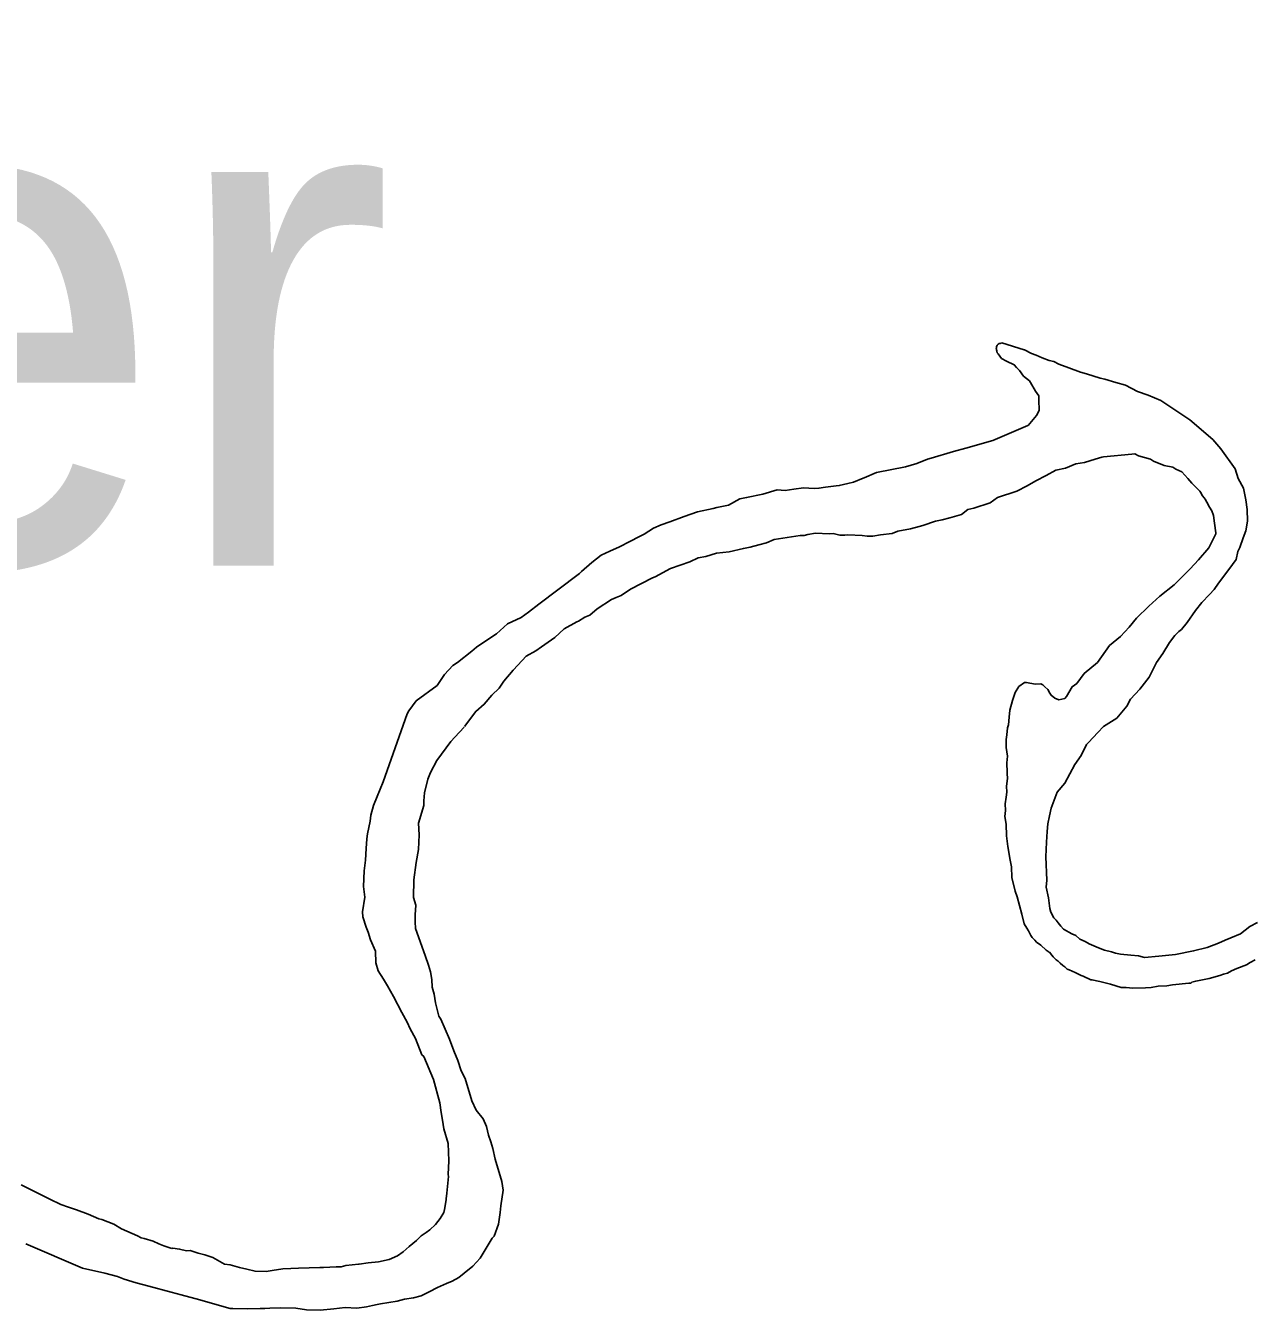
# Model space of a CAD drawing. Extents: x -939622 to -934222, y 1383701 to 1385301.
# Drawn here: x -936025.645 to -936021.859, y 1384190.803 to 1384194.771 of the extents above; entities that cross this region are included whole.
import ezdxf

# ---------------------------------------------------------------- set-up
doc = ezdxf.new("R2010")
doc.units = 0
doc.layers.add('Level 9', color=7, linetype='Continuous')

msp = doc.modelspace()

# ---------------------------------------------------------------- linework, layer by layer
at = {"layer": 'Level 9'}
for points in [[(-936022.6297, 1384193.7918), (-936022.6353, 1384193.7899), (-936022.6379, 1384193.7896), (-936022.6409, 1384193.7877), (-936022.6439, 1384193.7851), (-936022.6446, 1384193.7836), (-936022.6461, 1384193.781), (-936022.6461, 1384193.7787), (-936022.6465, 1384193.7768), (-936022.6472, 1384193.775), (-936022.6465, 1384193.772), (-936022.6461, 1384193.7701), (-936022.6457, 1384193.7671), (-936022.645, 1384193.7638), (-936022.6443, 1384193.7626), (-936022.6439, 1384193.7608), (-936022.6409, 1384193.7579)], [(-936022.6297, 1384193.7918), (-936022.561, 1384193.7707)], [(-936022.4679, 1384192.0144), (-936022.469, 1384192.0154), (-936022.4786, 1384192.0331), (-936022.482, 1384192.045), (-936022.4861, 1384192.0779), (-936022.4933, 1384192.1107), (-936022.491, 1384192.1319), (-936022.4935, 1384192.2039), (-936022.4921, 1384192.249), (-936022.4902, 1384192.2821), (-936022.4881, 1384192.3063), (-936022.4829, 1384192.3305), (-936022.4778, 1384192.3547), (-936022.4585, 1384192.4035), (-936022.4355, 1384192.4313), (-936022.4046, 1384192.4895), (-936022.3846, 1384192.5172), (-936022.3678, 1384192.5509), (-936022.3621, 1384192.5571), (-936022.3476, 1384192.5726), (-936022.3332, 1384192.5882), (-936022.3159, 1384192.6068), (-936022.2748, 1384192.6323), (-936022.2432, 1384192.6694), (-936022.232, 1384192.6909), (-936022.2031, 1384192.7219), (-936022.1744, 1384192.759), (-936022.1689, 1384192.7712), (-936022.1521, 1384192.8048), (-936022.1321, 1384192.8326), (-936022.1123, 1384192.8663), (-936022.0951, 1384192.888), (-936022.0835, 1384192.9004), (-936022.0748, 1384192.9067), (-936022.0576, 1384192.9284), (-936022.0319, 1384192.9653), (-936022.0118, 1384192.9901), (-936021.9887, 1384193.0149), (-936021.9743, 1384193.0304), (-936021.96, 1384193.049), (-936021.9285, 1384193.0921), (-936021.9056, 1384193.123), (-936021.9005, 1384193.1472), (-936021.8949, 1384193.1594), (-936021.884, 1384193.1899), (-936021.8758, 1384193.2112), (-936021.8708, 1384193.2414), (-936021.8721, 1384193.2774), (-936021.8761, 1384193.3073), (-936021.8833, 1384193.3431), (-936021.8993, 1384193.3726), (-936021.9094, 1384193.4023), (-936021.9534, 1384193.4639), (-936021.9784, 1384193.4931), (-936022.0494, 1384193.5537), (-936022.0954, 1384193.5852), (-936022.1383, 1384193.6137), (-936022.1778, 1384193.6304), (-936022.2111, 1384193.6413), (-936022.2477, 1384193.661), (-936022.2779, 1384193.669), (-936022.3112, 1384193.6798), (-936022.3263, 1384193.6823), (-936022.3687, 1384193.6959), (-936022.3868, 1384193.7012), (-936022.4232, 1384193.715), (-936022.4536, 1384193.726), (-936022.4688, 1384193.7344), (-936022.4839, 1384193.7369), (-936022.5051, 1384193.7452), (-936022.5234, 1384193.7536), (-936022.5386, 1384193.7591), (-936022.5599, 1384193.7703), (-936022.561, 1384193.7707)], [(-936022.6409, 1384193.7579), (-936022.6308, 1384193.7438), (-936022.6156, 1384193.7353), (-936022.5912, 1384193.7242), (-936022.5849, 1384193.7154), (-936022.5757, 1384193.7067), (-936022.5631, 1384193.6891), (-936022.5446, 1384193.6747), (-936022.5414, 1384193.6688), (-936022.5255, 1384193.6423), (-936022.516, 1384193.6276), (-936022.5156, 1384193.6156), (-936022.5145, 1384193.5826), (-936022.5229, 1384193.5673), (-936022.5488, 1384193.5363), (-936022.5496, 1384193.5361)], [(-936022.5496, 1384193.5361), (-936022.658, 1384193.4904)], [(-936022.658, 1384193.4904), (-936022.741, 1384193.4665), (-936022.7795, 1384193.4561), (-936022.8477, 1384193.4357), (-936022.8596, 1384193.4323), (-936022.892, 1384193.4191), (-936022.9276, 1384193.4089), (-936023.0168, 1384193.3908), (-936023.0552, 1384193.3744), (-936023.0582, 1384193.3743), (-936023.0876, 1384193.3612), (-936023.1055, 1384193.3576), (-936023.1322, 1384193.3507), (-936023.1412, 1384193.3504), (-936023.174, 1384193.3462), (-936023.1948, 1384193.3425), (-936023.2097, 1384193.3419), (-936023.2427, 1384193.3438), (-936023.2725, 1384193.3398), (-936023.2993, 1384193.3358), (-936023.3234, 1384193.338), (-936023.3678, 1384193.3244), (-936023.4183, 1384193.3136), (-936023.4392, 1384193.3099), (-936023.4744, 1384193.2906), (-936023.5101, 1384193.2834), (-936023.522, 1384193.28), (-936023.5695, 1384193.2693), (-936023.611, 1384193.2558), (-936023.6553, 1384193.2393), (-936023.6819, 1384193.2293), (-936023.7055, 1384193.2195), (-936023.7348, 1384193.2004), (-936023.7495, 1384193.1939), (-936023.7789, 1384193.1778), (-936023.8113, 1384193.1617), (-936023.8408, 1384193.1486), (-936023.8673, 1384193.1357), (-936023.8965, 1384193.1136), (-936023.9284, 1384193.0855), (-936023.9342, 1384193.0793), (-936024.0013, 1384193.0288), (-936024.0597, 1384192.9847), (-936024.0917, 1384192.9596), (-936024.1151, 1384192.9437), (-936024.1564, 1384192.9242), (-936024.1912, 1384192.893), (-936024.2146, 1384192.8771), (-936024.2526, 1384192.8518), (-936024.2672, 1384192.8392), (-936024.3109, 1384192.8047), (-936024.3255, 1384192.7951), (-936024.3515, 1384192.7672), (-936024.3743, 1384192.7333), (-936024.4385, 1384192.686), (-936024.4614, 1384192.6552), (-936024.4671, 1384192.6459), (-936024.5406, 1384192.436), (-936024.56, 1384192.3903), (-936024.571, 1384192.3628), (-936024.5789, 1384192.3325), (-936024.5813, 1384192.3144), (-936024.5889, 1384192.275), (-936024.5914, 1384192.2599), (-936024.5933, 1384192.2298), (-936024.5951, 1384192.1937), (-936024.5999, 1384192.1605), (-936024.6012, 1384192.1123), (-936024.5971, 1384192.0794), (-936024.6045, 1384192.0341), (-936024.604, 1384192.0191), (-936024.5939, 1384191.9864), (-936024.5874, 1384191.9716), (-936024.5805, 1384191.9478), (-936024.5643, 1384191.9123), (-936024.5631, 1384191.8762), (-936024.5563, 1384191.8524), (-936024.5404, 1384191.8259), (-936024.5277, 1384191.8054), (-936024.5086, 1384191.773), (-936024.4829, 1384191.7228), (-936024.4669, 1384191.6933), (-936024.4572, 1384191.6726), (-936024.4412, 1384191.6431), (-936024.4215, 1384191.5927), (-936024.4153, 1384191.5869), (-936024.3859, 1384191.5158), (-936024.3654, 1384191.4444), (-936024.3614, 1384191.4145), (-936024.3576, 1384191.3905), (-936024.3536, 1384191.3636), (-936024.3401, 1384191.319), (-936024.3382, 1384191.265), (-936024.3398, 1384191.2229), (-936024.3396, 1384191.2169), (-936024.3438, 1384191.1656), (-936024.3461, 1384191.1475), (-936024.346, 1384191.1445), (-936024.351, 1384191.1143), (-936024.3536, 1384191.1052)], [(-936022.3157, 1384193.4393), (-936022.3208, 1384193.4391), (-936022.3416, 1384193.4323), (-936022.3741, 1384193.4222), (-936022.401, 1384193.4183), (-936022.4334, 1384193.4051), (-936022.4631, 1384193.3981), (-936022.4925, 1384193.382), (-936022.5249, 1384193.3658), (-936022.5513, 1384193.3499), (-936022.5837, 1384193.3337), (-936022.6428, 1384193.3136), (-936022.6662, 1384193.2978), (-936022.7166, 1384193.281), (-936022.7344, 1384193.2774), (-936022.7548, 1384193.2617), (-936022.7904, 1384193.2514), (-936022.8141, 1384193.2446), (-936022.8349, 1384193.2408), (-936022.8734, 1384193.2275), (-936022.8853, 1384193.224), (-936022.912, 1384193.2171), (-936022.9506, 1384193.2097), (-936022.9684, 1384193.2031), (-936023.0041, 1384193.1989), (-936023.028, 1384193.195), (-936023.0459, 1384193.1944), (-936023.061, 1384193.1969), (-936023.1059, 1384193.1983), (-936023.1149, 1384193.198), (-936023.1269, 1384193.1976), (-936023.1299, 1384193.1975), (-936023.151, 1384193.2028), (-936023.163, 1384193.2023), (-936023.2049, 1384193.2039), (-936023.2288, 1384193.2), (-936023.2406, 1384193.1966), (-936023.2526, 1384193.1962), (-936023.333, 1384193.1844), (-936023.3566, 1384193.1745), (-936023.3803, 1384193.1677), (-936023.407, 1384193.1608), (-936023.4279, 1384193.157), (-936023.4724, 1384193.1465), (-936023.5112, 1384193.1421), (-936023.5438, 1384193.1319), (-936023.5676, 1384193.1281), (-936023.5941, 1384193.1152), (-936023.6533, 1384193.0951), (-936023.7003, 1384193.0694), (-936023.7092, 1384193.0661), (-936023.7768, 1384193.0307), (-936023.8061, 1384193.0116), (-936023.8208, 1384193.0051), (-936023.8356, 1384192.9986), (-936023.8795, 1384192.97), (-936023.9028, 1384192.9511), (-936023.9175, 1384192.9446), (-936023.938, 1384192.9319), (-936023.9423, 1384192.93)], [(-936022.3157, 1384193.4393), (-936022.2279, 1384193.4476)], [(-936022.0185, 1384193.3339), (-936022.0426, 1384193.3586), (-936022.0551, 1384193.3732), (-936022.0737, 1384193.3936), (-936022.092, 1384193.402), (-936022.1012, 1384193.4077), (-936022.1283, 1384193.4127), (-936022.1617, 1384193.4266), (-936022.1709, 1384193.4323), (-936022.2072, 1384193.443), (-936022.2194, 1384193.4486), (-936022.2279, 1384193.4476)], [(-936022.0185, 1384193.3339), (-936022.0144, 1384193.3272), (-936022.0117, 1384193.3223), (-936022.0095, 1384193.3197), (-936022.0046, 1384193.313), (-936022.002, 1384193.3089), (-936021.996, 1384193.2999), (-936021.9878, 1384193.2846), (-936021.9814, 1384193.273), (-936021.9762, 1384193.2588)], [(-936022.2367, 1384192.9131), (-936022.2137, 1384192.9409), (-936022.1761, 1384192.9783), (-936022.1412, 1384193.0096), (-936022.0975, 1384193.0442), (-936022.0484, 1384193.094), (-936022.0224, 1384193.1219), (-936021.9907, 1384193.1591), (-936021.9683, 1384193.2019), (-936021.9684, 1384193.2049), (-936021.9724, 1384193.2349), (-936021.9762, 1384193.2588)], [(-936023.9813, 1384192.9088), (-936024.0111, 1384192.8812), (-936024.0521, 1384192.8528), (-936024.0696, 1384192.8401), (-936024.099, 1384192.8241), (-936024.125, 1384192.7961), (-936024.1394, 1384192.7806), (-936024.1681, 1384192.7465), (-936024.1824, 1384192.725), (-936024.2056, 1384192.7031), (-936024.2285, 1384192.6753), (-936024.2547, 1384192.6533), (-936024.29, 1384192.6065)], [(-936023.9423, 1384192.93), (-936023.9813, 1384192.9088)], [(-936022.5612, 1384191.9972), (-936022.5682, 1384192.027), (-936022.582, 1384192.0806), (-936022.5886, 1384192.0984), (-936022.5991, 1384192.1401), (-936022.6002, 1384192.1731), (-936022.6039, 1384192.194), (-936022.6114, 1384192.2358), (-936022.6155, 1384192.2688), (-936022.6168, 1384192.3048), (-936022.6206, 1384192.3287), (-936022.6182, 1384192.3468), (-936022.619, 1384192.3678), (-936022.6167, 1384192.3889), (-936022.6142, 1384192.404), (-936022.6149, 1384192.4221), (-936022.6127, 1384192.4462), (-936022.6132, 1384192.4612), (-936022.6133, 1384192.4642), (-936022.6144, 1384192.4942), (-936022.6121, 1384192.5153), (-936022.616, 1384192.5422), (-936022.6169, 1384192.5662), (-936022.6144, 1384192.5813), (-936022.6121, 1384192.6025), (-936022.6095, 1384192.6116), (-936022.6073, 1384192.6357), (-936022.6051, 1384192.6568), (-936022.5971, 1384192.6871), (-936022.589, 1384192.7115), (-936022.5777, 1384192.7299), (-936022.5601, 1384192.7425), (-936022.5541, 1384192.7427), (-936022.527, 1384192.7377), (-936022.5091, 1384192.7383), (-936022.503, 1384192.7355), (-936022.4968, 1384192.7297), (-936022.4875, 1384192.721), (-936022.4811, 1384192.7092), (-936022.4779, 1384192.7033), (-936022.4656, 1384192.6947), (-936022.4535, 1384192.6891), (-936022.4356, 1384192.6928), (-936022.4299, 1384192.699), (-936022.413, 1384192.7296), (-936022.3983, 1384192.7392), (-936022.3754, 1384192.77), (-936022.3347, 1384192.8045), (-936022.2976, 1384192.8569), (-936022.2627, 1384192.8851), (-936022.2367, 1384192.9131)], [(-936024.2911, 1384192.6049), (-936024.3197, 1384192.5741)], [(-936024.3197, 1384192.5741), (-936024.3324, 1384192.5605), (-936024.3752, 1384192.5019), (-936024.3949, 1384192.4651), (-936024.4032, 1384192.4438), (-936024.4137, 1384192.4014), (-936024.4158, 1384192.3773), (-936024.4153, 1384192.3622), (-936024.4314, 1384192.3076), (-936024.4301, 1384192.2716), (-936024.4315, 1384192.2264), (-936024.4391, 1384192.1871), (-936024.4462, 1384192.1328), (-936024.4474, 1384192.0786), (-936024.4405, 1384192.0548), (-936024.4425, 1384192.0247), (-936024.4418, 1384192.0037), (-936024.441, 1384191.9827), (-936024.4112, 1384191.8996), (-936024.4012, 1384191.8699), (-936024.3945, 1384191.8491), (-936024.3906, 1384191.8252), (-936024.3898, 1384191.8011), (-936024.3831, 1384191.7803), (-936024.3792, 1384191.7534), (-936024.3687, 1384191.7117), (-936024.3624, 1384191.7029), (-936024.3363, 1384191.6407), (-936024.3231, 1384191.6051), (-936024.3101, 1384191.5755), (-936024.3, 1384191.5428), (-936024.2872, 1384191.5192), (-936024.2668, 1384191.4508), (-936024.2538, 1384191.4212), (-936024.232, 1384191.3949), (-936024.2222, 1384191.3712), (-936024.2152, 1384191.3444), (-936024.2085, 1384191.3236), (-936024.2018, 1384191.3028), (-936024.1947, 1384191.27), (-936024.1744, 1384191.2016), (-936024.1704, 1384191.1747), (-936024.1777, 1384191.1263), (-936024.18, 1384191.1052), (-936024.1847, 1384191.069), (-936024.1984, 1384191.0325), (-936024.2042, 1384191.0263), (-936024.241, 1384190.9649), (-936024.2641, 1384190.94), (-936024.2903, 1384190.9181)], [(-936022.5612, 1384191.9972), (-936022.5528, 1384191.9833), (-936022.5476, 1384191.9754), (-936022.5401, 1384191.9616), (-936022.5356, 1384191.9545), (-936022.5281, 1384191.9462), (-936022.5229, 1384191.941), (-936022.5091, 1384191.931)], [(-936022.4679, 1384192.0144), (-936022.4621, 1384192.0081)], [(-936022.4621, 1384192.0081), (-936022.456, 1384192.0001), (-936022.4477, 1384191.9904), (-936022.4388, 1384191.981), (-936022.4134, 1384191.9663)], [(-936021.8397, 1384192.0013), (-936021.8632, 1384191.9885), (-936021.8924, 1384191.9664), (-936021.9219, 1384191.9534), (-936021.9396, 1384191.9467), (-936021.9602, 1384191.937), (-936021.9957, 1384191.9237), (-936022.0373, 1384191.9133), (-936022.0938, 1384191.9023), (-936022.1445, 1384191.8975), (-936022.1893, 1384191.8929), (-936022.2074, 1384191.8983), (-936022.2314, 1384191.9005)], [(-936022.4012, 1384191.9607), (-936022.4134, 1384191.9663)], [(-936022.4012, 1384191.9607), (-936022.389, 1384191.9503), (-936022.3722, 1384191.9421), (-936022.3602, 1384191.9358), (-936022.3457, 1384191.9294), (-936022.3307, 1384191.9231), (-936022.3131, 1384191.9159), (-936022.2911, 1384191.9107), (-936022.2784, 1384191.907), (-936022.2627, 1384191.9036), (-936022.2314, 1384191.9005)], [(-936022.4828, 1384191.9092), (-936022.4833, 1384191.9097), (-936022.4925, 1384191.9154), (-936022.5091, 1384191.931)], [(-936022.4828, 1384191.9092), (-936022.4754, 1384191.9002), (-936022.4709, 1384191.8954), (-936022.4668, 1384191.8913), (-936022.462, 1384191.8864), (-936022.456, 1384191.8819), (-936022.4496, 1384191.8759), (-936022.4418, 1384191.8688), (-936022.435, 1384191.864), (-936022.4283, 1384191.8576), (-936022.4215, 1384191.8548)], [(-936021.8474, 1384191.8855), (-936021.8624, 1384191.8773), (-936021.8741, 1384191.8709), (-936021.9038, 1384191.8589)], [(-936021.92, 1384191.8519), (-936021.9331, 1384191.8448), (-936021.9449, 1384191.8414), (-936021.9568, 1384191.8379), (-936021.9894, 1384191.8278), (-936022.031, 1384191.8203), (-936022.0429, 1384191.8169), (-936022.0458, 1384191.8138), (-936022.0518, 1384191.8136), (-936022.1025, 1384191.8088), (-936022.1203, 1384191.8052), (-936022.1473, 1384191.8043), (-936022.1681, 1384191.8005), (-936022.186, 1384191.7999), (-936022.2249, 1384191.7985), (-936022.2459, 1384191.8008), (-936022.2549, 1384191.8005), (-936022.2609, 1384191.8003), (-936022.2942, 1384191.8111), (-936022.3274, 1384191.819), (-936022.3516, 1384191.8242), (-936022.3545, 1384191.8241), (-936022.3789, 1384191.8352), (-936022.385, 1384191.838), (-936022.4032, 1384191.8464), (-936022.4215, 1384191.8548)], [(-936021.92, 1384191.8519), (-936021.9038, 1384191.8589)], [(-936025.6597, 1384191.1909), (-936025.6164, 1384191.169)], [(-936025.0137, 1384190.9441), (-936025.0308, 1384190.9463), (-936025.0674, 1384190.9661), (-936025.0917, 1384190.9743), (-936025.1128, 1384190.9795), (-936025.137, 1384190.9877), (-936025.149, 1384190.9873), (-936025.1701, 1384190.9926), (-936025.1912, 1384190.9948), (-936025.1942, 1384190.9947), (-936025.2184, 1384191.0029), (-936025.2336, 1384191.0084), (-936025.2518, 1384191.0167), (-936025.2791, 1384191.0248), (-936025.2881, 1384191.0275), (-936025.3003, 1384191.0331), (-936025.349, 1384191.0554), (-936025.3734, 1384191.0696), (-936025.4098, 1384191.0834), (-936025.4189, 1384191.086), (-936025.4523, 1384191.0999), (-936025.4887, 1384191.1137), (-936025.513, 1384191.1218), (-936025.5372, 1384191.13), (-936025.5707, 1384191.1469), (-936025.6103, 1384191.1665), (-936025.6164, 1384191.169)], [(-936024.3536, 1384191.1052), (-936024.365, 1384191.0868), (-936024.3793, 1384191.0682)], [(-936024.3793, 1384191.0682), (-936024.3965, 1384191.0523), (-936024.4085, 1384191.0437), (-936024.4234, 1384191.0336), (-936024.438, 1384191.0194), (-936024.4608, 1384191.0004), (-936024.4792, 1384190.9839), (-936024.4967, 1384190.9719), (-936024.5225, 1384190.9604), (-936024.5557, 1384190.9536)], [(-936025.6445, 1384191.0091), (-936025.4701, 1384190.9339)], [(-936024.5557, 1384190.9536), (-936024.5878, 1384190.9498), (-936024.6146, 1384190.9458), (-936024.6176, 1384190.9457), (-936024.6564, 1384190.9414), (-936024.6712, 1384190.9378), (-936024.6862, 1384190.9373), (-936024.725, 1384190.936), (-936024.7366, 1384190.9355)], [(-936024.5488, 1384190.8237), (-936024.5594, 1384190.8215), (-936024.5742, 1384190.818), (-936024.5921, 1384190.8144), (-936024.6219, 1384190.8103), (-936024.6579, 1384190.8121), (-936024.6936, 1384190.8078), (-936024.7354, 1384190.8034), (-936024.7774, 1384190.8049), (-936024.8105, 1384190.8098), (-936024.8584, 1384190.8111), (-936024.8913, 1384190.8099), (-936024.9063, 1384190.8094), (-936024.9212, 1384190.8089), (-936024.9601, 1384190.8075), (-936025.0051, 1384190.809), (-936025.014, 1384190.8087), (-936025.0685, 1384190.8248), (-936025.1078, 1384190.8354), (-936025.1652, 1384190.8515), (-936025.1955, 1384190.8594), (-936025.265, 1384190.878), (-936025.3043, 1384190.8887), (-936025.3406, 1384190.8995), (-936025.3618, 1384190.9077), (-936025.4011, 1384190.9184), (-936025.4701, 1384190.9339)], [(-936025.0137, 1384190.9441), (-936024.9851, 1384190.9357), (-936024.9619, 1384190.9301), (-936024.9365, 1384190.9241), (-936024.9028, 1384190.923), (-936024.8841, 1384190.9259), (-936024.8512, 1384190.9317)], [(-936024.8028, 1384190.9332), (-936024.8267, 1384190.9324), (-936024.8506, 1384190.9316), (-936024.8512, 1384190.9317)], [(-936024.8028, 1384190.9332), (-936024.7366, 1384190.9355)], [(-936024.2903, 1384190.9181), (-936024.3072, 1384190.905), (-936024.3281, 1384190.8938), (-936024.3449, 1384190.8859), (-936024.373, 1384190.8736), (-936024.3988, 1384190.8601), (-936024.4234, 1384190.8485), (-936024.4474, 1384190.8418), (-936024.4754, 1384190.8373), (-936024.4982, 1384190.8317)], [(-936024.5488, 1384190.8237), (-936024.4982, 1384190.8317)]]:
    msp.add_lwpolyline(points, dxfattribs=at)

# ---------------------------------------------------------------- texts
msp.add_text('River', height=1.584, dxfattribs=at).set_placement((-936029.4497, 1384193.1031))

doc.saveas('drawing.dxf')
